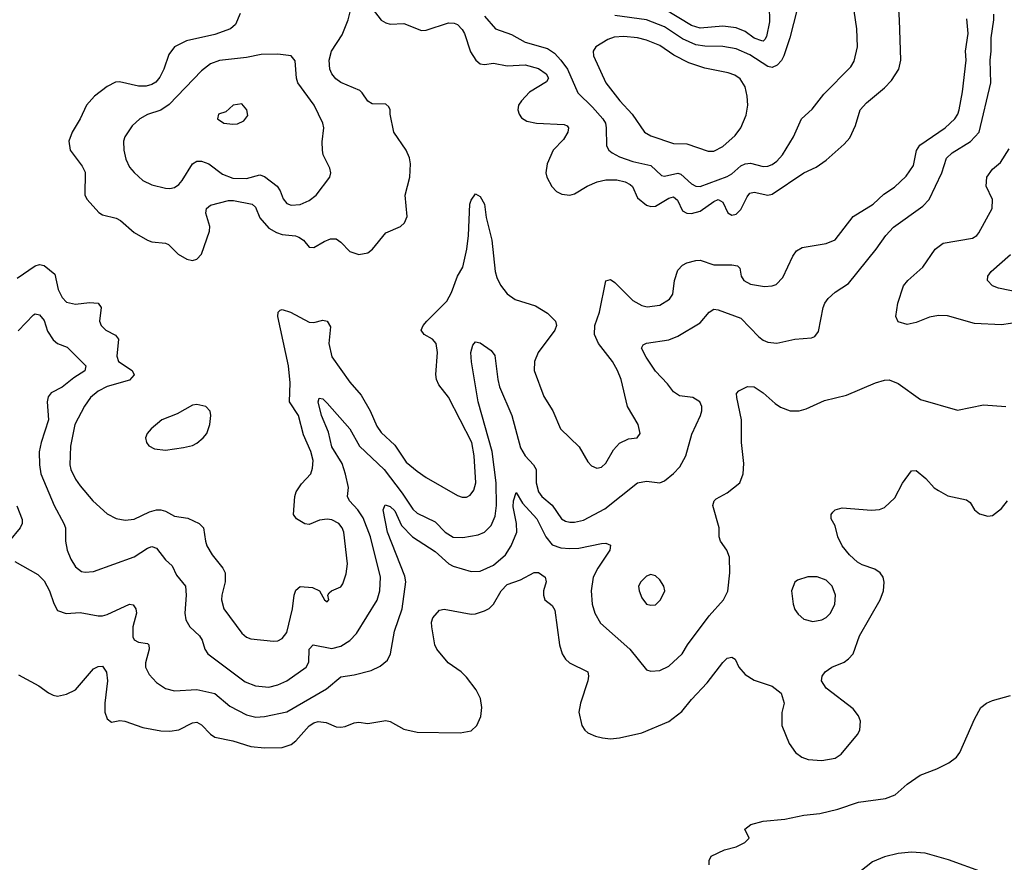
# Model space of a CAD drawing. Header units: inches. Extents: x 1834610 to 2027685, y 642842 to 774116.
# Tile 469 of 632: x 1944721 to 1949103, y 735162 to 738911. Entities that reach past the tile are written whole.
import ezdxf

# ---------------------------------------------------------------- set-up
doc = ezdxf.new("R2010")
doc.units = ezdxf.units.IN
doc.header["$MEASUREMENT"] = 0
doc.layers.add('B9743', color=7, linetype='Continuous')

msp = doc.modelspace()

# ---------------------------------------------------------------- linework, layer by layer
at = {"layer": 'B9743', "color": 5}
for points, elevation in [([(1946290, 738960.4), (1946330, 738909), (1946350, 738896.5), (1946370, 738891.4), (1946430, 738893.2), (1946510, 738863.2), (1946530, 738864.3), (1946630, 738896.4), (1946655.2, 738895.2), (1946670, 738889.5), (1946690, 738867.7), (1946699.9, 738850), (1946727.6, 738767.6), (1946750.6, 738730.6), (1946770, 738714), (1946790, 738711.4), (1946830, 738717.5), (1946890, 738705.8), (1946970, 738709.3), (1947030, 738693.7), (1947063.8, 738670), (1947073.8, 738650), (1947065.6, 738634.4), (1946990, 738589), (1946954, 738550), (1946941.6, 738530), (1946938.6, 738510), (1946943.2, 738490), (1946954.3, 738474.3), (1946978.7, 738458.7), (1947021, 738450), (1947143.8, 738443.8), (1947157.9, 738437.9), (1947164, 738430), (1947159.8, 738410), (1947141.6, 738378.4), (1947095.2, 738330), (1947069, 738269), (1947063.2, 738230), (1947066.5, 738210), (1947089.2, 738169.2), (1947110, 738146.7), (1947134.4, 738134.4), (1947170, 738130.3), (1947190, 738136), (1947246.3, 738170), (1947290.4, 738189.6), (1947330, 738198.7), (1947378.7, 738198.7), (1947415.8, 738190), (1947438, 738178), (1947448.2, 738168.2), (1947470, 738117.6), (1947510, 738084.8), (1947530, 738079.4), (1947550, 738081.6), (1947610, 738116.8), (1947630, 738122.8), (1947647.9, 738107.9), (1947670, 738059.7), (1947690, 738049.5), (1947710, 738047.9), (1947750, 738059.1), (1947810, 738102.1), (1947830, 738110.6), (1947850, 738098.5), (1947872, 738052), (1947890, 738040.6), (1947910, 738046.2), (1947930, 738065.6), (1947957.7, 738122.3), (1947970, 738138.3), (1947990, 738143.4), (1948050, 738129.6), (1948070, 738134.6), (1948210, 738229.4), (1948265, 738255.1), (1948310, 738285.5), (1948390, 738356.9), (1948414.9, 738385.1), (1948440.7, 738439.3), (1948461.5, 738510), (1948490, 738541.5), (1948570, 738608), (1948600, 738640), (1948632.8, 738690), (1948642.9, 738730), (1948637, 738910), (1948626.2, 739070)], 520), ([(1948054.4, 739045.6), (1948058.2, 738901.8), (1948044.3, 738835.7), (1948037.6, 738822.4), (1948030, 738815.7), (1948023.8, 738816.2), (1947990, 738828.5), (1947950, 738858), (1947910, 738874.8), (1947850, 738881.3), (1947750, 738873.3), (1947710, 738884.4), (1947590, 738958.2)], 520), ([(1948197.2, 739022.8), (1948148.6, 738830), (1948121.1, 738750), (1948110.6, 738729.4), (1948092.1, 738707.9), (1948070, 738698.3), (1948050, 738702.3), (1947970, 738754.2), (1947910, 738781.2), (1947850, 738790.9), (1947770, 738792.5), (1947730, 738798.5), (1947670, 738825.7), (1947590, 738878.3), (1947510, 738909.9), (1947370, 738929.1)], 540), ([(1945701.7, 738938.3), (1945681.8, 738890), (1945659.5, 738870), (1945590, 738844.9), (1945464, 738816), (1945410.3, 738790), (1945384.5, 738755.5), (1945362.5, 738690), (1945345.2, 738654.8), (1945326.9, 738633.1), (1945310, 738622.2), (1945284.6, 738615.4), (1945250, 738614.4), (1945165.4, 738634.6), (1945147.3, 738632.7), (1945110, 738614), (1945053.8, 738570), (1945018.2, 738530), (1944990, 738469.6), (1944954.7, 738410), (1944940.7, 738370), (1944945.3, 738330), (1944998.7, 738258.7), (1945012, 738232), (1945011.6, 738130), (1945021.1, 738110), (1945073, 738053), (1945090, 738042.3), (1945150, 738027.5), (1945170, 738017.8), (1945230, 737963.2), (1945290, 737930.3), (1945310, 737922), (1945370, 737915.8), (1945382.8, 737910), (1945427.1, 737867.1), (1945465.1, 737845.1), (1945490, 737839.1), (1945510, 737844.9), (1945530, 737867.3), (1945566.6, 737970), (1945567.2, 737990), (1945549.9, 738050), (1945552.2, 738070), (1945570, 738084.9), (1945650, 738106.3), (1945673, 738107), (1945756, 738090), (1945770, 738076), (1945789.4, 738029.4), (1945830, 737983), (1945863.5, 737963.5), (1945890, 737954.6), (1945948.6, 737948.6), (1945963.4, 737943.4), (1945984.4, 737930), (1946010, 737899.1), (1946030, 737897.1), (1946075.7, 737924.3), (1946104.3, 737935.7), (1946130, 737935.2), (1946150, 737921.5), (1946190, 737879.1), (1946230, 737866.2), (1946270, 737873.8), (1946291.1, 737890), (1946350, 737963), (1946415.3, 737990), (1946433.4, 738006.6), (1946444.8, 738035.2), (1946436, 738130), (1946456.8, 738210), (1946460.3, 738270), (1946455.4, 738295.4), (1946440.5, 738330), (1946386.3, 738410), (1946369.4, 738490), (1946369.4, 738510), (1946363.3, 738523.3), (1946350, 738535.1), (1946290, 738536.3), (1946270, 738547.6), (1946245.8, 738585.8), (1946235.3, 738595.3), (1946150, 738631.5), (1946127.5, 738647.6), (1946110, 738669.7), (1946102, 738690), (1946098.8, 738730), (1946108.4, 738770), (1946156.3, 738843.7), (1946182.3, 738910), (1946196.5, 738963.5)], 520), ([(1946790, 738925.7), (1946839.3, 738870), (1946910, 738844.4), (1946970.7, 738810.7), (1947070, 738783), (1947101.6, 738761.6), (1947130, 738731), (1947158.6, 738690), (1947204.6, 738584.6), (1947270, 738522.1), (1947316.8, 738470), (1947327.6, 738450), (1947330.7, 738430), (1947333, 738350), (1947342.8, 738330), (1947357.8, 738317.8), (1947390, 738301), (1947450, 738279.6), (1947530, 738261.7), (1947577.1, 738217.1), (1947590, 738213.9), (1947650, 738227.8), (1947663.9, 738223.9), (1947710, 738179.7), (1947730, 738169.4), (1947750, 738168.9), (1947870, 738212.5), (1947890, 738224.3), (1947930, 738260.1), (1947950, 738270.1), (1947973.1, 738273.1), (1948030, 738257.7), (1948050, 738258.5), (1948070, 738266.2), (1948090, 738280.6), (1948116.2, 738310), (1948163.9, 738390), (1948200.4, 738470), (1948247.9, 738512.1), (1948300.3, 738579.7), (1948419.5, 738700.5), (1948434.2, 738725.8), (1948449.8, 738790), (1948446, 738870), (1948435.1, 738950)], 540), ([(1944710, 737761.3), (1944790, 737816), (1944810, 737821.1), (1944830, 737817.2), (1944878.1, 737778.1), (1944892.2, 737710), (1944910, 737675.3), (1944930, 737654.3), (1944970, 737645.8), (1945032.1, 737652.1), (1945070, 737649), (1945084.5, 737630), (1945076.8, 737570), (1945083.9, 737550), (1945104.6, 737530), (1945147.7, 737507.7), (1945161.4, 737490), (1945153.5, 737413.5), (1945160.6, 737390), (1945221.5, 737350), (1945230.1, 737330.1), (1945210, 737307.3), (1945110, 737278.3), (1945070, 737258.6), (1945036.6, 737230), (1945010, 737191.1), (1944966.9, 737110), (1944947.2, 737012.8), (1944944, 736930), (1944948.4, 736910), (1944970, 736867.1), (1944990, 736836.2), (1945046.3, 736770), (1945110, 736712.9), (1945150, 736691.7), (1945190, 736684.7), (1945230, 736688.1), (1945298.5, 736721.5), (1945330, 736729.4), (1945349.4, 736729.4), (1945370, 736724.7), (1945410, 736701.2), (1945470, 736693), (1945520.3, 736670), (1945538.9, 736650), (1945547.5, 736590), (1945554.7, 736570), (1945577.8, 736530), (1945626, 736470), (1945635.2, 736450), (1945636.2, 736410), (1945620.2, 736350), (1945619.8, 736330), (1945630.2, 736290), (1945710, 736181.6), (1945730, 736163.7), (1945750, 736156.5), (1945850, 736146), (1945870, 736147.6), (1945890, 736158), (1945910, 736184.4), (1945935.2, 736290), (1945942, 736350), (1945950, 736373.1), (1945970, 736389.1), (1946024.2, 736384.2), (1946056, 736370), (1946078, 736330), (1946090, 736321), (1946097.2, 736330), (1946092.7, 736350), (1946098.6, 736361.4), (1946108.7, 736370), (1946150, 736387.6), (1946159.5, 736400.5), (1946174.7, 736445.3), (1946180.6, 736490), (1946164.1, 736630), (1946156.3, 736650), (1946141.4, 736670), (1946110, 736685.8), (1946090, 736689), (1946055.8, 736684.2), (1946010, 736665.4), (1945990, 736668.2), (1945952.7, 736690), (1945939.5, 736710), (1945945.1, 736790), (1945951.1, 736810), (1945974.7, 736845.3), (1946016.3, 736890), (1946024.4, 736915.6), (1946026.8, 736950), (1946016.8, 736990), (1945983.8, 737063.8), (1945961.7, 737150), (1945922.3, 737210), (1945925, 737295), (1945917.5, 737370), (1945869.9, 737590), (1945871, 737609), (1945881.1, 737618.9), (1945890, 737622), (1945926.4, 737610), (1946010, 737564.7), (1946030, 737563.2), (1946070, 737573.2), (1946090, 737568.9), (1946104.2, 737544.2), (1946096.8, 737470), (1946110.2, 737410.2), (1946190, 737298), (1946240.2, 737240.2), (1946280.3, 737170), (1946310, 737101.6), (1946330, 737073.7), (1946390, 737017.3), (1946441.7, 736941.7), (1946490, 736901.6), (1946530, 736873.8), (1946670, 736794), (1946690, 736786.9), (1946710, 736786.7), (1946725.2, 736794.8), (1946742, 736818), (1946750.5, 736850), (1946744.3, 736970), (1946733.8, 737030), (1946630, 737232), (1946586.9, 737286.9), (1946576, 737310), (1946572.9, 737332.9), (1946580.3, 737430), (1946575.3, 737470), (1946557.6, 737490), (1946520.7, 737510), (1946508.3, 737530), (1946516.4, 737550), (1946532.5, 737570), (1946621.7, 737658.3), (1946642.3, 737697.7), (1946670, 737769), (1946693.6, 737810), (1946711.6, 737890), (1946718.3, 737950), (1946723.7, 738090), (1946730, 738108.2), (1946750, 738136.3), (1946770, 738124.4), (1946790.2, 738090), (1946796.8, 738030), (1946822, 737930), (1946837.4, 737790), (1946843.8, 737763.8), (1946861.1, 737730), (1946890, 737691.6), (1946925.8, 737665.8), (1947017.3, 737637.3), (1947070, 737604.9), (1947105.3, 737570), (1947110.3, 737550), (1947103.1, 737530), (1947028.9, 737430), (1947011.6, 737390), (1947010.3, 737350), (1947054, 737234), (1947093.4, 737170), (1947128.2, 737090), (1947210.9, 737010.9), (1947250, 736943), (1947265.9, 736925.9), (1947290, 736915.8), (1947310, 736920.3), (1947330, 736938.4), (1947363.2, 736996.8), (1947390, 737027.4), (1947430, 737046), (1947469.5, 737050.5), (1947482, 737070), (1947473, 737110), (1947426, 737190), (1947398, 737310), (1947382, 737350), (1947358.8, 737390), (1947296.5, 737470), (1947278.4, 737510), (1947281.1, 737550), (1947301.7, 737610), (1947330, 737748.2), (1947350, 737754.2), (1947370, 737741.8), (1947450, 737661.6), (1947490, 737638.6), (1947513.2, 737633.2), (1947570, 737640.7), (1947613.3, 737666.7), (1947627.2, 737690), (1947635.2, 737750), (1947650, 737796.9), (1947670, 737818.8), (1947690.5, 737829.5), (1947730, 737839.8), (1947750, 737840.8), (1947810, 737820.1), (1947890, 737820.1), (1947915.3, 737815.3), (1947925.8, 737805.8), (1947932.4, 737770), (1947943.6, 737750), (1947973.5, 737733.5), (1948036, 737724), (1948070, 737726.5), (1948087, 737733), (1948116.7, 737763.3), (1948161.2, 737858.8), (1948177.5, 737882.5), (1948203, 737897), (1948310, 737914.3), (1948350, 737931.8), (1948430, 738034.6), (1948519.2, 738090), (1948566.1, 738133.9), (1948613.7, 738166.3), (1948665.2, 738214.8), (1948698.2, 738261.8), (1948711.3, 738328.7), (1948727.4, 738352.6), (1948839.8, 738430), (1948882.3, 738470), (1948895.4, 738490), (1948901.7, 738510), (1948916.9, 738590), (1948932.2, 738730), (1948930.5, 738770), (1948941.3, 738850), (1948935.2, 738915.2)], 480), ([(1944714.2, 737525.8), (1944782.5, 737597.5), (1944790, 737602.6), (1944810, 737598.3), (1944830, 737572.7), (1944845.2, 737525.2), (1944870, 737486.7), (1944890, 737470.3), (1944933.2, 737453.2), (1945015.8, 737370), (1945011.7, 737348.3), (1944962.5, 737317.5), (1944910, 737275.8), (1944862, 737250), (1944847.9, 737232.1), (1944843.2, 737210), (1944848.9, 737130), (1944816.6, 737030), (1944808, 736988), (1944809.4, 736930), (1944815.8, 736890), (1944875.3, 736750), (1944917.8, 736670), (1944924.5, 736650), (1944925.2, 736590), (1944932.1, 736550), (1944948.3, 736510), (1944970, 736477), (1944996.2, 736456.2), (1945012.4, 736452.4), (1945050, 736455), (1945230, 736520.8), (1945290, 736559), (1945310, 736566.7), (1945330, 736559.7), (1945370, 736508), (1945400.5, 736480.5), (1945419, 736439), (1945459.6, 736390), (1945462.6, 736350), (1945455.5, 736270), (1945461.1, 736241.1), (1945478.9, 736210), (1945522, 736170), (1945533.4, 736150), (1945545.5, 736110), (1945558.3, 736090), (1945725.4, 735965.4), (1945770, 735947.1), (1945830, 735941.3), (1945870, 735950.9), (1945910, 735969.4), (1945996.4, 736030), (1946007.4, 736052.6), (1946009.9, 736110.1), (1946027.6, 736130), (1946110, 736113.6), (1946150, 736123.5), (1946191, 736149), (1946219.5, 736180.5), (1946311.9, 736328.1), (1946324.2, 736370), (1946327.4, 736430), (1946283.1, 736610), (1946250, 736694.8), (1946226.5, 736730), (1946188.5, 736770), (1946179.9, 736790), (1946183.8, 736830), (1946170.5, 736889.5), (1946155.7, 736935.7), (1946110.8, 737010), (1946095.1, 737075.1), (1946064, 737150), (1946049, 737210), (1946053.6, 737226.4), (1946070, 737224.2), (1946090, 737204.4), (1946190, 737090.8), (1946233.9, 737013.9), (1946342.7, 736910), (1946423.7, 736803.7), (1946470, 736733.1), (1946490, 736714.6), (1946570, 736676.1), (1946614.2, 736630), (1946650, 736608.5), (1946693.1, 736606.9), (1946761.7, 736618.3), (1946790, 736631.3), (1946819.5, 736660.5), (1946837.4, 736702.6), (1946843.7, 736750), (1946841.5, 736850), (1946824.2, 736990), (1946761.4, 737210), (1946731.3, 737388.7), (1946728.4, 737430), (1946737.6, 737462.4), (1946750, 737477.3), (1946770, 737473.4), (1946818.6, 737438.6), (1946836.1, 737416.1), (1946848.8, 737310), (1946856.9, 737276.9), (1946911.2, 737150), (1946950, 737006.5), (1946970.9, 736970), (1947007.8, 736930), (1947019.8, 736910), (1947020.1, 736850), (1947029.6, 736810), (1947045.3, 736790), (1947090.5, 736750.5), (1947132.8, 736690), (1947150, 736679.8), (1947170, 736675.3), (1947190, 736674.6), (1947230, 736683.5), (1947325.3, 736734.7), (1947470, 736850.2), (1947510, 736857.7), (1947570, 736850.4), (1947590, 736859.3), (1947630, 736892.2), (1947658.6, 736921.4), (1947686.2, 736970), (1947712.9, 737067.1), (1947751.2, 737150), (1947757.4, 737170), (1947757.4, 737190), (1947747.3, 737210), (1947716, 737230), (1947658, 737238), (1947630, 737254.7), (1947604.5, 737290), (1947550, 737347.1), (1947508.9, 737410), (1947488.2, 737450), (1947495.6, 737464.4), (1947510, 737472.2), (1947610, 737486.4), (1947650, 737502), (1947750, 737562.2), (1947790, 737608.8), (1947810, 737622.6), (1947830, 737619.6), (1947930, 737583.2), (1948010, 737499.5), (1948030, 737484.2), (1948050, 737476), (1948090, 737471.7), (1948170, 737488.9), (1948244.5, 737495.5), (1948259.1, 737500.9), (1948276.3, 737523.7), (1948296.9, 737630), (1948304.2, 737650), (1948319.6, 737670), (1948350, 737698.4), (1948410, 737737.6), (1948532.4, 737890), (1948575.3, 737950), (1948610, 737988.2), (1948739.4, 738080.6), (1948768.6, 738110), (1948824, 738230), (1948845.5, 738294.5), (1948870, 738318.5), (1948951.8, 738368.2), (1948990.5, 738410), (1949042.3, 738630), (1949039, 738730), (1949044.5, 738770), (1949043.9, 738830), (1949056.5, 738910), (1949056, 738936)], 460), ([(1949170, 737564.4), (1949090, 737553.1), (1948970, 737559.4), (1948850, 737593.2), (1948810, 737595.3), (1948770, 737587), (1948710, 737563.5), (1948670, 737554.3), (1948630, 737566.6), (1948620.5, 737590), (1948628.4, 737650), (1948653.7, 737726.3), (1948673.7, 737750), (1948739.7, 737810), (1948794.3, 737890), (1948830, 737915.8), (1948961, 737939), (1948980.7, 737950), (1948990, 737962), (1949048.6, 738071.4), (1949049.8, 738110), (1949022.4, 738170), (1949025.6, 738210), (1949050, 738245.3), (1949085.2, 738274.8), (1949123.7, 738336.3)], 440), ([(1949170, 737697.1), (1949076.2, 737716.2), (1949050, 737727.1), (1949027.6, 737750), (1949029.6, 737769.6), (1949044.4, 737790), (1949130, 737866.5)], 420), ([(1944699.6, 736499.6), (1944801.7, 736441.7), (1944830, 736413.7), (1944854.7, 736370), (1944873.4, 736313.4), (1944890, 736282), (1944928.8, 736268.8), (1944990, 736274), (1945070, 736258.8), (1945090, 736258.8), (1945110, 736263.8), (1945210, 736310.3), (1945227, 736307), (1945238, 736290), (1945241.5, 736270), (1945224.6, 736210), (1945225.5, 736165.5), (1945231.2, 736151.2), (1945250, 736140.8), (1945290, 736135.3), (1945296.4, 736130), (1945296.9, 736110), (1945280.9, 736050), (1945281.5, 736030), (1945297.1, 735997.1), (1945330, 735962.2), (1945370, 735935.4), (1945410, 735924.2), (1945510, 735930.1), (1945590, 735913.2), (1945656.1, 735856.1), (1945730, 735818.3), (1945771.9, 735808.1), (1945810, 735810.8), (1945910, 735830.7), (1946086.6, 735933.4), (1946150, 735986.9), (1946210, 735995.8), (1946285, 736015), (1946326.1, 736033.9), (1946358, 736062), (1946370.8, 736089.2), (1946389.8, 736189.8), (1946423.1, 736290), (1946438.9, 736410), (1946434.8, 736434.8), (1946358, 736630), (1946338.5, 736730), (1946347.5, 736752.5), (1946370, 736745.2), (1946390, 736725.2), (1946420.2, 736660.2), (1946469.3, 736609.3), (1946570, 736544.1), (1946630.3, 736490), (1946650, 736479), (1946730, 736455.8), (1946770, 736456.6), (1946830, 736483.5), (1946882.8, 736530), (1946908.9, 736570), (1946933.5, 736630), (1946932.5, 736670), (1946917.1, 736742.8), (1946919.4, 736770), (1946930, 736807.7), (1946959.4, 736759.4), (1947022, 736690), (1947062.5, 736610), (1947090, 736575.1), (1947130, 736561.2), (1947170, 736558.4), (1947210, 736559.2), (1947310, 736579.8), (1947330, 736581.3), (1947350, 736572.7), (1947347.8, 736550), (1947293.5, 736470), (1947272.7, 736430), (1947264.6, 736370), (1947269.4, 736310), (1947280.2, 736270), (1947306.2, 736226.2), (1947436.9, 736110), (1947510, 736018.4), (1947530, 736012.2), (1947570, 736014.9), (1947610, 736034.6), (1947668.5, 736090), (1947692.8, 736130), (1947790, 736258), (1947852.8, 736330), (1947871.9, 736368.1), (1947881, 736450), (1947879.7, 736519.7), (1947867.6, 736550), (1947839.6, 736590), (1947834.5, 736610), (1947834.5, 736650), (1947806, 736750), (1947811.3, 736770), (1947821, 736779), (1947870, 736805.5), (1947925.1, 736850), (1947940.3, 736890), (1947944.1, 736935.9), (1947933, 737030), (1947933.8, 737130), (1947912.6, 737230), (1947911.7, 737248.3), (1947920.8, 737259.2), (1947960.5, 737279.5), (1947990, 737277.1), (1948030, 737250.3), (1948082.6, 737202.6), (1948107, 737187), (1948150, 737170.2), (1948189.8, 737170.2), (1948220.4, 737179.6), (1948302.9, 737217.1), (1948400.4, 737239.6), (1948530, 737294.6), (1948570, 737307.2), (1948590, 737308.8), (1948630, 737292.2), (1948730, 737221.1), (1948894.2, 737174.2), (1949010, 737197.7), (1949110, 737189.1)], 440), ([(1944716.7, 735996.7), (1944807.1, 735947.1), (1944850, 735915.3), (1944870, 735905.3), (1944890, 735901.7), (1944930, 735910.3), (1944969.6, 735930), (1945050, 736022), (1945070, 736033.7), (1945090, 736034.4), (1945107.9, 736007.9), (1945112.8, 735970), (1945099.7, 735870), (1945100.9, 735830), (1945110, 735800.7), (1945130, 735784.9), (1945167.5, 735792.5), (1945189.6, 735790.4), (1945270, 735761.5), (1945350, 735747.4), (1945390, 735746), (1945430, 735751.4), (1945490, 735782.4), (1945510, 735785.8), (1945530, 735774), (1945570, 735732.7), (1945590, 735718.5), (1945670, 735701.8), (1945750, 735677.6), (1945810, 735670.8), (1945890, 735672.6), (1945930, 735686.7), (1945950, 735702.6), (1946010, 735768.6), (1946030, 735782.4), (1946050, 735788.2), (1946084.6, 735784.6), (1946130, 735765.4), (1946150, 735762.6), (1946170, 735765.6), (1946210, 735782.4), (1946230, 735784.9), (1946270, 735779.7), (1946350, 735793.5), (1946370, 735788.7), (1946430, 735753.8), (1946490, 735741.5), (1946681.8, 735738.2), (1946730, 735746.4), (1946755.6, 735770), (1946773.5, 735810), (1946777.2, 735850), (1946772.4, 735890), (1946752.8, 735930), (1946710, 735985.8), (1946686.2, 736010), (1946627.9, 736050), (1946576.8, 736110), (1946568.7, 736130), (1946555, 736210), (1946553.5, 736230), (1946560.4, 736250), (1946590, 736283), (1946610, 736288.4), (1946730, 736265.7), (1946750, 736266.7), (1946790, 736280.2), (1946810, 736291.6), (1946829.2, 736310.8), (1946864, 736370), (1946890, 736398.2), (1946950, 736418.7), (1947010, 736452), (1947030, 736452), (1947059.3, 736430), (1947064.4, 736410), (1947052.9, 736370), (1947051.7, 736350), (1947057.6, 736330), (1947090, 736303.8), (1947103.2, 736283.2), (1947123.2, 736130), (1947134.9, 736090), (1947150, 736065.3), (1947168.4, 736050), (1947248.9, 736008.9), (1947252.9, 735990), (1947249.1, 735970), (1947216.3, 735870), (1947210.1, 735830), (1947223.2, 735770), (1947235.6, 735750), (1947250, 735738), (1947283, 735723), (1947315.1, 735715.1), (1947350, 735711.6), (1947390, 735715), (1947490, 735738), (1947610, 735788.4), (1947667, 735833), (1947710, 735886.5), (1947779.7, 735960.3), (1947850, 736050.3), (1947870, 736070.3), (1947890, 736075.3), (1947905.3, 736065.3), (1947921.6, 736030), (1947950, 735997.1), (1947990, 735972.4), (1948070, 735945.5), (1948110, 735914.8), (1948122.4, 735870), (1948112.1, 735827.9), (1948112, 735770), (1948144.6, 735690), (1948173.7, 735650), (1948201.6, 735630), (1948230, 735619.1), (1948290, 735614.7), (1948350, 735624.9), (1948376.8, 735643.2), (1948449.7, 735730), (1948459.7, 735750), (1948463, 735790), (1948454.2, 735814.2), (1948430, 735844.5), (1948310, 735937), (1948289.6, 735970), (1948291.6, 735990), (1948305.1, 736010), (1948335.1, 736030), (1948390, 736053.1), (1948410, 736067.2), (1948429.7, 736090), (1948457.8, 736170), (1948549.8, 736330), (1948564.5, 736370), (1948568.6, 736408.6), (1948564, 736430), (1948549.7, 736450), (1948526, 736466), (1948470, 736485.7), (1948450, 736497.4), (1948413.3, 736530), (1948380.9, 736570), (1948361.3, 736610), (1948350, 736659), (1948332.7, 736690), (1948332.7, 736710), (1948340.1, 736719.9), (1948349.7, 736730.3), (1948381.3, 736738.7), (1948511.7, 736728.3), (1948547.7, 736732.3), (1948570, 736741.1), (1948615.9, 736784.1), (1948650, 736848.2), (1948690, 736904), (1948710, 736904.9), (1948754, 736870), (1948790, 736828.5), (1948810, 736815.8), (1948851.8, 736791.8), (1948934.4, 736774.4), (1948950, 736762), (1948970.3, 736730.3), (1948991.8, 736711.8), (1949030, 736701.3), (1949050, 736704.4), (1949090, 736736.4), (1949116.9, 736770)], 420), ([(1944708.5, 736748.5), (1944732.7, 736687.3), (1944732.8, 736670), (1944724.2, 736650), (1944674.9, 736590)], 440), ([(1947788.7, 735150), (1947788.7, 735170), (1947798, 735190), (1947858, 735218), (1947910, 735231.3), (1947948, 735250), (1947968, 735270), (1947948.7, 735310), (1947975.3, 735330), (1948030, 735344.9), (1948125.4, 735354.6), (1948210, 735372), (1948281.4, 735378.6), (1948361.4, 735398.6), (1948453.2, 735430), (1948574.2, 735445.7), (1948617.7, 735462.3), (1948671.1, 735510), (1948728.3, 735550), (1948802, 735578), (1948855.9, 735604.1), (1948890.6, 735629.4), (1948904.7, 735650), (1948970, 735799.1), (1948998.7, 735850), (1949022.9, 735870), (1949050, 735882.4), (1949130, 735903.5)], 380), ([(1949010, 735117.3), (1948853.6, 735173.6), (1948750, 735202.3), (1948690, 735206.9), (1948630, 735201.3), (1948570, 735186.6), (1948515.4, 735164.6), (1948459.9, 735120.1)], 380)]:
    msp.add_lwpolyline(points, dxfattribs=dict(at, elevation=elevation))
for points, elevation in [([(1947410, 738835.8), (1947367.1, 738832.9), (1947337.9, 738822.1), (1947285.5, 738790), (1947272.7, 738770), (1947274.9, 738750), (1947329.2, 738630), (1947392, 738550), (1947446.7, 738490), (1947501.7, 738410), (1947530, 738393.4), (1947630, 738359.2), (1947690, 738358.2), (1947785.1, 738325.1), (1947810, 738325.8), (1947850, 738346.9), (1947905, 738395), (1947929.8, 738430), (1947954, 738486), (1947961.5, 738530), (1947958, 738570), (1947950, 738611.8), (1947927.2, 738647.2), (1947903.4, 738663.4), (1947874.2, 738674.2), (1947770, 738695), (1947698.8, 738718.8), (1947632.5, 738752.5), (1947570, 738796.6), (1947510, 738819.9), (1947470, 738829.9)], 560), ([(1945870, 738756.9), (1945795.6, 738755.6), (1945730, 738742), (1945610, 738729), (1945570, 738713.6), (1945530, 738683.8), (1945387, 738533), (1945350, 738508.9), (1945290, 738488.6), (1945256.4, 738470), (1945222, 738438), (1945188.8, 738390), (1945183.1, 738370), (1945185, 738330), (1945193.2, 738290), (1945210, 738254.4), (1945230, 738230.3), (1945270, 738195.8), (1945310, 738176), (1945370, 738161.7), (1945390, 738159.5), (1945410, 738163.7), (1945430, 738177.6), (1945444.7, 738195.3), (1945489.9, 738270.1), (1945510, 738280.7), (1945530, 738281.8), (1945563.1, 738270), (1945624, 738224), (1945670, 738206.3), (1945730, 738203.9), (1945790, 738220.8), (1945810, 738213.6), (1945867.1, 738170), (1945880.2, 738150), (1945894.1, 738114.1), (1945910, 738092.4), (1945930, 738084.9), (1945970, 738087.9), (1946010, 738105.7), (1946040.7, 738130), (1946101, 738210), (1946106.2, 738230), (1946101.5, 738250), (1946072.4, 738310), (1946068.3, 738330), (1946067.1, 738367.1), (1946074, 738430), (1946069.8, 738450), (1946031.8, 738530), (1945959.3, 738630), (1945953.2, 738650), (1945947.3, 738727.3), (1945929.5, 738749.5)], 540), ([(1945710, 738536), (1945672, 738530), (1945639.3, 738500.7), (1945606, 738490), (1945601, 738470), (1945630, 738451), (1945670, 738445.5), (1945690, 738447.7), (1945718.6, 738461.4), (1945736, 738484), (1945732.7, 738510)], 560), ([(1945510, 737198), (1945490, 737195.1), (1945422.7, 737157.3), (1945354.4, 737130), (1945305.7, 737090), (1945288.8, 737070), (1945281.1, 737050), (1945284.9, 737030), (1945295.3, 737015.2), (1945321.2, 737001.2), (1945370, 736995.2), (1945450, 737007.1), (1945490, 737016.2), (1945510, 737026.2), (1945538.3, 737050), (1945553.7, 737070), (1945567.8, 737110), (1945572.3, 737150), (1945569.2, 737169.2), (1945549.2, 737189.2)], 520), ([(1947530, 736442), (1947510, 736434.5), (1947485.5, 736410), (1947475.5, 736390), (1947478, 736370), (1947490, 736338), (1947510, 736311), (1947530, 736305.5), (1947550, 736307.7), (1947573.2, 736330), (1947592, 736370), (1947587, 736390), (1947570, 736418), (1947550, 736437)], 460), ([(1948270, 736432.1), (1948228.7, 736431.3), (1948182.4, 736417.6), (1948170, 736408.7), (1948156.3, 736370), (1948162.4, 736310), (1948170, 736287.3), (1948185.4, 736265.4), (1948210, 736244.4), (1948250, 736232.7), (1948290, 736240.4), (1948310, 736250.5), (1948329.5, 736270), (1948348, 736310), (1948351.1, 736350), (1948337.4, 736390), (1948310, 736417.7)], 440)]:
    msp.add_lwpolyline(points, close=True, dxfattribs=dict(at, elevation=elevation))

doc.saveas('drawing.dxf')
